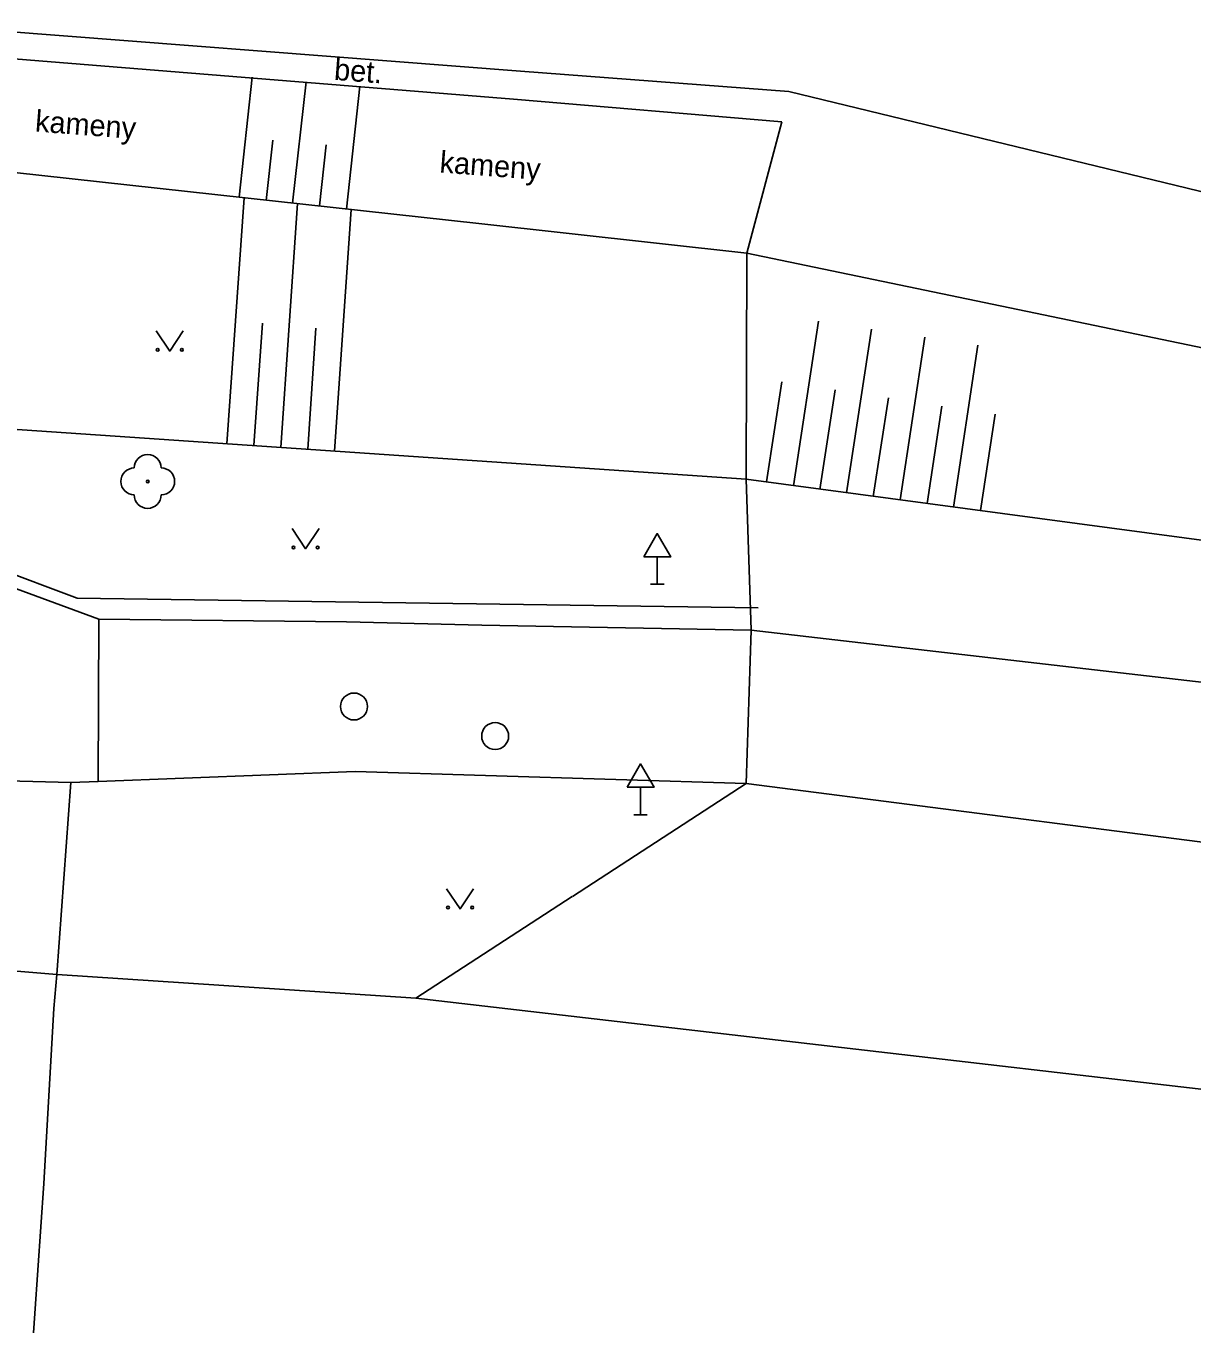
# Model space of a CAD drawing. Extents: x -599770 to -598493, y -1162076 to -1159209.
# Drawn here: x -599184.91 to -599163.26, y -1161644.32 to -1161620.21 of the extents above; entities that cross this region are included whole.
import ezdxf

# ---------------------------------------------------------------- set-up
doc = ezdxf.new("R2010")
doc.units = 0
doc.layers.add('Podklad', color=7, linetype='Continuous')

msp = doc.modelspace()

# ---------------------------------------------------------------- linework, layer by layer
at = {"layer": 'Podklad'}
for p, q in [((-599173.19, -1161630.071), (-599173.19, -1161630.58)), ((-599173.315, -1161630.58), (-599173.065, -1161630.58)), ((-599173.5, -1161634.351), (-599173.5, -1161634.86)), ((-599173.625, -1161634.86), (-599173.375, -1161634.86))]:
    msp.add_line(p, q, dxfattribs=at)
for points in [[(-599186.62, -1161620.21), (-599175.73, -1161621.05), (-599170.75, -1161621.43)], [(-599185.9, -1161620.76), (-599175.86, -1161621.57), (-599170.88, -1161621.99)], [(-599180.71, -1161621.16), (-599180.95, -1161623.39)], [(-599179.71, -1161621.25), (-599179.96, -1161623.5)], [(-599178.71, -1161621.33), (-599178.96, -1161623.61)], [(-599170.75, -1161621.43), (-599146.82, -1161627.23), (-599121.3, -1161636.02), (-599095.23, -1161647.74), (-599059.74, -1161664.6), (-599007.25, -1161689.24), (-598975.2, -1161706.93), (-598921.73, -1161740.47), (-598888.91, -1161764.54), (-598868.49, -1161781.76), (-598847.28, -1161801.66), (-598821.59, -1161828.17), (-598818.85, -1161831.09), (-598788.93, -1161865.71), (-598745.82, -1161911.74), (-598735.07, -1161923.83)], [(-599171.53, -1161624.43), (-599170.88, -1161621.99)], [(-599180.33, -1161622.33), (-599180.45, -1161623.45)], [(-599179.34, -1161622.42), (-599179.46, -1161623.55)], [(-599185.69, -1161622.87), (-599176.5, -1161623.88), (-599171.53, -1161624.43)], [(-599180.86, -1161623.4), (-599181.18, -1161627.97)], [(-599179.87, -1161623.51), (-599180.18, -1161628.04)], [(-599178.87, -1161623.62), (-599179.18, -1161628.11)], [(-599171.54, -1161634.28), (-599171.45, -1161631.43), (-599171.54, -1161628.63), (-599171.53, -1161624.43)], [(-599171.53, -1161624.43), (-599142.9, -1161630.38), (-599124.48, -1161636.57), (-599045.35, -1161673.48), (-599008.75, -1161690.39), (-598974.54, -1161708.96), (-598925.65, -1161740.07), (-598887.55, -1161768.09), (-598865.96, -1161786.27), (-598821.99, -1161832.07), (-598791.69, -1161867.26)], [(-599180.52, -1161625.73), (-599180.68, -1161628)], [(-599179.53, -1161625.82), (-599179.68, -1161628.07)], [(-599170.2, -1161625.69), (-599170.66, -1161628.75)], [(-599182.49, -1161625.875), (-599182.24, -1161626.25), (-599181.99, -1161625.875)], [(-599169.21, -1161625.84), (-599169.68, -1161628.88)], [(-599168.22, -1161625.99), (-599168.68, -1161629.01)], [(-599167.24, -1161626.14), (-599167.69, -1161629.15)], [(-599170.88, -1161626.82), (-599171.16, -1161628.68)], [(-599169.89, -1161626.97), (-599170.17, -1161628.82)], [(-599168.9, -1161627.12), (-599169.18, -1161628.95)], [(-599167.91, -1161627.27), (-599168.18, -1161629.08)], [(-599166.92, -1161627.42), (-599167.19, -1161629.21)], [(-598737.79, -1161926.34), (-598791.69, -1161867.26), (-598813.1, -1161843.8), (-598846.83, -1161807.87), (-598870.15, -1161785.99), (-598909.01, -1161754.64), (-598931.6, -1161739.49), (-598949.1, -1161727.7), (-598989, -1161703.94), (-599013.81, -1161691.24), (-599043.52, -1161676.98), (-599103.15, -1161649.6), (-599125.48, -1161639.76), (-599143.56, -1161634.16), (-599159.43, -1161630.25), (-599171.54, -1161628.63), (-599185.25, -1161627.69)], [(-599171.32, -1161631.02), (-599183.96, -1161630.84), (-599185.48, -1161630.27), (-599185.7, -1161629.43)], [(-599186.15, -1161629.51), (-599185.76, -1161630.13), (-599185.32, -1161630.58), (-599183.56, -1161631.23)], [(-599179.97, -1161629.545), (-599179.72, -1161629.92), (-599179.47, -1161629.545)], [(-599183.56, -1161631.23), (-599183.57, -1161634.24)], [(-599183.56, -1161631.23), (-599178.96, -1161631.28)], [(-598939.12, -1161737.32), (-598971.25, -1161716.06), (-598991.08, -1161704.02), (-599011.56, -1161693.58), (-599055.43, -1161673.02), (-599118.11, -1161643.83), (-599125.31, -1161640.74), (-599137.22, -1161637.1), (-599156.47, -1161633.16), (-599171.45, -1161631.43), (-599176.45, -1161631.34), (-599178.96, -1161631.28)], [(-599178.8, -1161634.06), (-599183.57, -1161634.24), (-599184.08, -1161634.26), (-599189.04, -1161634.13)], [(-599184.34, -1161637.83), (-599184.08, -1161634.26)], [(-599122.04, -1161644.65), (-599126.65, -1161643.26), (-599138.02, -1161639.96), (-599156.91, -1161636.16), (-599171.54, -1161634.28), (-599178.8, -1161634.06)], [(-599174.766, -1161636.378), (-599171.54, -1161634.28)], [(-599174.77, -1161636.38), (-599177.67, -1161638.27)], [(-599177.1, -1161636.235), (-599176.85, -1161636.61), (-599176.6, -1161636.235)], [(-599184.34, -1161637.83), (-599192.01, -1161637.19)], [(-599184.39, -1161638.46), (-599184.34, -1161637.83)], [(-599184.33, -1161637.83), (-599184.34, -1161637.83)], [(-599184.33, -1161637.83), (-599177.67, -1161638.27), (-599155.14, -1161640.88), (-599124, -1161650.15)], [(-599184.58, -1161641.71), (-599184.39, -1161638.46)], [(-599184.58, -1161641.71), (-599184.8, -1161644.93)]]:
    msp.add_lwpolyline(points, dxfattribs=at)
for points in [[(-599173.44, -1161630.071), (-599172.94, -1161630.071), (-599173.19, -1161629.638)], [(-599173.75, -1161634.351), (-599173.25, -1161634.351), (-599173.5, -1161633.918)]]:
    msp.add_lwpolyline(points, close=True, dxfattribs=at)
for centre, radius in [((-599182.465, -1161626.225), 0.025), ((-599182.015, -1161626.225), 0.025), ((-599182.65, -1161628.67), 0.025), ((-599179.945, -1161629.895), 0.025), ((-599179.495, -1161629.895), 0.025), ((-599178.82, -1161632.85), 0.25), ((-599176.2, -1161633.4), 0.25), ((-599177.075, -1161636.585), 0.025), ((-599176.625, -1161636.585), 0.025)]:
    msp.add_circle(centre, radius, dxfattribs=at)
for centre, start, end in [((-599182.65, -1161628.42), 0, 180), ((-599182.9, -1161628.67), 90, 270), ((-599182.4, -1161628.67), 270, 90), ((-599182.65, -1161628.92), 180, 0)]:
    msp.add_arc(centre, 0.25, start, end, dxfattribs=at)

# ---------------------------------------------------------------- texts
for s, rotation, p in [('bet.', 355.6739, (-599179.2, -1161621.21)), ('kameny', 355.7243, (-599184.75, -1161622.17)), ('kameny', 355.7243, (-599177.24, -1161622.93))]:
    msp.add_text(s, height=0.4, rotation=rotation, dxfattribs=at).set_placement(p)

doc.saveas('drawing.dxf')
